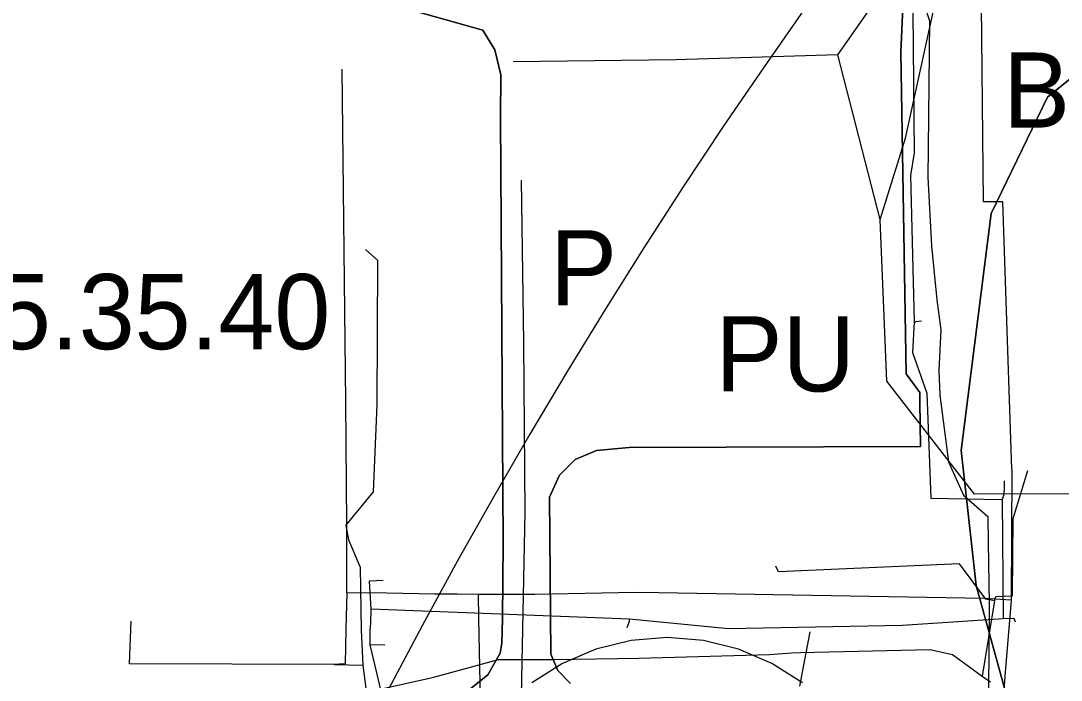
# Model space of a CAD drawing. Extents: x -690419 to -685080, y -987825 to -981190.
# Drawn here: x -687156.1 to -687017.7, y -985083.6 to -984995.8 of the extents above; entities that cross this region are included whole.
import ezdxf

# ---------------------------------------------------------------- set-up
doc = ezdxf.new("R2010")
doc.units = 0
for name, color, linetype in [('BPEJ (S) - hranice', 7, 'Continuous'), ('Docházková izochrona BUS (S)', 7, 'Continuous'), ('Docházková izochrona VLAK (S)', 7, 'Continuous'), ('Kanalizace stoka bez rozlišení (S)', 7, 'Continuous'), ('Komunikace popis parkoviště S', 7, 'Continuous'), ('OP elektro VN (S)', 7, 'Continuous'), ('Plochy bydlení hromadné BH (S)', 7, 'Continuous'), ('Plochy veřejná prostranství všeobecná PU (S)', 7, 'Continuous'), ('Regulační bloky STABILIZOVANÉ (S)', 7, 'Continuous'), ('Regulační kódy STABILIZOVANÉ (S)', 7, 'Continuous'), ('Spoje - komunikační vedení bez rozlišení provozovanál (S)', 7, 'Continuous'), ('Teplovod (S)', 7, 'Continuous'), ('Vodovodní řady (S)', 7, 'Continuous')]:
    doc.layers.add(name, color=color, linetype=linetype)

msp = doc.modelspace()

# ---------------------------------------------------------------- linework, layer by layer
at = {"layer": 'BPEJ (S) - hranice'}
for points in [[(-687218, -984674), (-687057, -984781), (-687032, -984797), (-686936, -984843), (-686903.5, -984865), (-686888, -984881), (-686862.5, -984915.5), (-686861.33, -984921.34), (-686861, -984923), (-686869, -984936), (-686887.5, -984948), (-686916.5, -984956.5), (-686940.5, -984977.5), (-686966, -984983.5), (-687001, -984991), (-687019.5, -985006), (-687027, -985021.5), (-687031, -985053), (-687029, -985071), (-687024, -985089)], [(-687024, -985089), (-687029, -985071), (-687031, -985053), (-687027, -985021.5), (-687019.5, -985006), (-687001, -984991), (-686966, -984983.5), (-686940.5, -984977.5), (-686916.5, -984956.5), (-686887.5, -984948), (-686869, -984936), (-686861, -984923), (-686861.33, -984921.34), (-686847.35, -984908.26)]]:
    msp.add_lwpolyline(points, dxfattribs=at)
at = {"layer": 'Docházková izochrona BUS (S)'}
msp.add_arc((-687330.82, -985198.99), 400, 36.9064, 302.1299, dxfattribs=at)
at = {"layer": 'Docházková izochrona VLAK (S)'}
msp.add_arc((-686398.38, -985456.12), 800, 77.86547, 344.11337, dxfattribs=at)
at = {"layer": 'Kanalizace stoka bez rozlišení (S)'}
for points in [[(-687012.49, -985095.86), (-687013.2, -985058.79), (-687029.2, -985058.85), (-687040.89, -985043.8), (-687041.75, -985022.29), (-687047.39, -985000.37), (-687041.89, -984992.49), (-687042.07, -984973.81), (-687046.7, -984968.27), (-687056.62, -984967.7), (-687072.58, -984966.86), (-687089.73, -984965.73), (-687107.4, -984964.79)], [(-687041.75, -985022.29), (-687038.37, -985011.46), (-687033.02, -984986.96)], [(-687047.39, -985000.37), (-687068.94, -985001.04), (-687090.57, -985001.3)], [(-687089.59, -985090.03), (-687088.99, -985061.28), (-687089.19, -985038.63), (-687089.47, -985017.05)], [(-687052.44, -985084.39), (-687051.05, -985077.15)]]:
    msp.add_lwpolyline(points, dxfattribs=at)
at = {"layer": 'OP elektro VN (S)'}
msp.add_lwpolyline([(-687052.07, -985083.93), (-687056.15, -985081.35), (-687060.59, -985079.45), (-687065.28, -985078.3), (-687070.09, -985077.91), (-687074.9, -985078.3), (-687079.59, -985079.45), (-687084.03, -985081.35), (-687088.11, -985083.93)], dxfattribs=at)
at = {"layer": 'Plochy bydlení hromadné BH (S)'}
for points in [[(-687156.77, -984936.91), (-687124.65, -984961.83), (-687134.89, -984961.86), (-687134.89, -984964.2), (-687134.93, -984991.18), (-687134.93, -984993.12), (-687113.36, -984993.66), (-687112.62, -984992.01), (-687094.63, -984997.09), (-687093.03, -984999.73), (-687092.25, -985003.03), (-687092.26, -985008.75), (-687091.9, -985065.24), (-687091.99, -985075.42), (-687092.1, -985078.65), (-687092.32, -985079.99), (-687093.98, -985082.86), (-687096.43, -985084.86)], [(-687082.97, -985084), (-687084.66, -985082.27), (-687085.57, -985080.1), (-687085.77, -985059.23), (-687084.44, -985056.3), (-687082.36, -985054.21), (-687079.52, -985053.03), (-687075.14, -985052.64), (-687036.39, -985052.49), (-687036.47, -985046.58), (-687036.49, -985045.3), (-687038.29, -985042.81), (-687038.99, -985000), (-687038.76, -984994.06)]]:
    msp.add_lwpolyline(points, dxfattribs=at)
at = {"layer": 'Plochy veřejná prostranství všeobecná PU (S)'}
for p, q in [((-687094.63, -984997.09), (-687112.62, -984992.01)), ((-687038.76, -984994.06), (-687038.99, -985000)), ((-687093.03, -984999.73), (-687094.63, -984997.09)), ((-687092.25, -985003.03), (-687093.03, -984999.73)), ((-687038.99, -985000), (-687038.29, -985042.81)), ((-687092.26, -985008.75), (-687092.25, -985003.03)), ((-687091.9, -985065.24), (-687092.26, -985008.75)), ((-687038.29, -985042.81), (-687036.49, -985045.3)), ((-687036.49, -985045.3), (-687036.47, -985046.58)), ((-687036.47, -985046.58), (-687036.39, -985052.49)), ((-687075.14, -985052.64), (-687079.52, -985053.03)), ((-687036.39, -985052.49), (-687075.14, -985052.64)), ((-687082.36, -985054.21), (-687084.44, -985056.3)), ((-687079.52, -985053.03), (-687082.36, -985054.21)), ((-687084.44, -985056.3), (-687085.77, -985059.23)), ((-687085.77, -985059.23), (-687085.57, -985080.1)), ((-687091.99, -985075.42), (-687091.9, -985065.24)), ((-687092.1, -985078.65), (-687091.99, -985075.42)), ((-687092.32, -985079.99), (-687092.1, -985078.65)), ((-687093.98, -985082.86), (-687092.32, -985079.99)), ((-687085.57, -985080.1), (-687084.66, -985082.27)), ((-687096.43, -985084.86), (-687093.98, -985082.86)), ((-687084.66, -985082.27), (-687082.97, -985084))]:
    msp.add_line(p, q, dxfattribs=at)
at = {"layer": 'Regulační bloky STABILIZOVANÉ (S)'}
for p, q in [((-687094.63, -984997.09), (-687112.62, -984992.01)), ((-687038.76, -984994.06), (-687038.99, -985000)), ((-687093.03, -984999.73), (-687094.63, -984997.09)), ((-687092.25, -985003.03), (-687093.03, -984999.73)), ((-687038.99, -985000), (-687038.29, -985042.81)), ((-687092.26, -985008.75), (-687092.25, -985003.03)), ((-687091.9, -985065.24), (-687092.26, -985008.75)), ((-687038.29, -985042.81), (-687036.49, -985045.3)), ((-687036.49, -985045.3), (-687036.47, -985046.58)), ((-687036.47, -985046.58), (-687036.39, -985052.49)), ((-687075.14, -985052.64), (-687079.52, -985053.03)), ((-687036.39, -985052.49), (-687075.14, -985052.64)), ((-687082.36, -985054.21), (-687084.44, -985056.3)), ((-687079.52, -985053.03), (-687082.36, -985054.21)), ((-687084.44, -985056.3), (-687085.77, -985059.23)), ((-687085.77, -985059.23), (-687085.57, -985080.1)), ((-687091.99, -985075.42), (-687091.9, -985065.24)), ((-687092.1, -985078.65), (-687091.99, -985075.42)), ((-687092.32, -985079.99), (-687092.1, -985078.65)), ((-687093.98, -985082.86), (-687092.32, -985079.99)), ((-687085.57, -985080.1), (-687084.66, -985082.27)), ((-687096.43, -985084.86), (-687093.98, -985082.86)), ((-687084.66, -985082.27), (-687082.97, -985084))]:
    msp.add_line(p, q, dxfattribs=at)
for points in [[(-687156.77, -984936.91), (-687124.65, -984961.83), (-687134.89, -984961.86), (-687134.89, -984964.2), (-687134.93, -984991.18), (-687134.93, -984993.12), (-687113.36, -984993.66), (-687112.62, -984992.01), (-687094.63, -984997.09), (-687093.03, -984999.73), (-687092.25, -985003.03), (-687092.26, -985008.75), (-687091.9, -985065.24), (-687091.99, -985075.42), (-687092.1, -985078.65), (-687092.32, -985079.99), (-687093.98, -985082.86), (-687096.43, -985084.86)], [(-687082.97, -985084), (-687084.66, -985082.27), (-687085.57, -985080.1), (-687085.77, -985059.23), (-687084.44, -985056.3), (-687082.36, -985054.21), (-687079.52, -985053.03), (-687075.14, -985052.64), (-687036.39, -985052.49), (-687036.47, -985046.58), (-687036.49, -985045.3), (-687038.29, -985042.81), (-687038.99, -985000), (-687038.76, -984994.06)]]:
    msp.add_lwpolyline(points, dxfattribs=at)
at = {"layer": 'Spoje - komunikační vedení bez rozlišení provozovanál (S)'}
for points in [[(-687058.26, -984993.83), (-687057.11, -984993.9), (-687051.74, -984993.8), (-687048.08, -984993.66), (-687037.93, -984993.07), (-687035.45, -984993.22), (-687035.54, -984994.78), (-687035.19, -984995.86), (-687035.38, -985012.81), (-687035.41, -985016.65), (-687034.93, -985025.78), (-687034.23, -985032.99), (-687033.69, -985036.97), (-687033.93, -985042.39), (-687033.84, -985045.65), (-687032.68, -985054.54), (-687030.69, -985058.94), (-687027.44, -985061.79), (-687027.38, -985065.28), (-687027.25, -985073.42), (-687027.33, -985084.98)], [(-687108.67, -985046.93), (-687108.59, -985027.72), (-687110.25, -985026.28)], [(-687112.86, -985062.99), (-687109.17, -985058.54), (-687108.67, -985046.93)], [(-687024.14, -985072.37), (-687024.08, -985062.08), (-687022.09, -985055.68)], [(-687112.86, -985062.99), (-687112.49, -985064.89), (-687110.95, -985068.56), (-687110.83, -985076.94)], [(-687027.7, -985072.82), (-687031.21, -985068.09), (-687055.27, -985069.15), (-687055.66, -985068.43)], [(-687026.55, -985073.04), (-687028.18, -985083.06)], [(-687026.55, -985073.04), (-687027.7, -985072.82)], [(-687026.55, -985073.04), (-687026.38, -985072.43), (-687024.14, -985072.37)], [(-687114.39, -985081.5), (-687141.62, -985081.42), (-687141.41, -985075.72)], [(-687110.83, -985076.94), (-687110.6, -985081.6)], [(-687107.91, -985084.68), (-687101.34, -985083.21), (-687092.52, -985080.84), (-687085.27, -985080.84), (-687073.88, -985080.64), (-687056.47, -985080.16), (-687053.57, -985079.94), (-687052.35, -985079.91)], [(-687052.35, -985079.91), (-687035.14, -985079.5), (-687032.14, -985080.14), (-687028.18, -985083.06)], [(-687114.39, -985081.5), (-687110.6, -985081.6)], [(-687110.6, -985081.6), (-687110.06, -985085.67)], [(-687028.18, -985083.06), (-687027.06, -985083.79)]]:
    msp.add_lwpolyline(points, dxfattribs=at)
at = {"layer": 'Teplovod (S)'}
for points in [[(-687024.24, -985055.51), (-687025.43, -985019.92), (-687028.01, -985019.92), (-687028.36, -984984.98)], [(-687112.72, -985062.93), (-687112.85, -985046.53), (-687113.32, -985002.28)], [(-687024.24, -985055.51), (-687024.32, -985072.92)], [(-687112.7, -985071.94), (-687112.73, -985067.85), (-687112.72, -985062.93)], [(-687071.24, -985071.96), (-687074.37, -985071.93), (-687087.72, -985072.17), (-687093.02, -985072.18), (-687095.22, -985072.19), (-687097.98, -985072.15), (-687101.06, -985072.12), (-687107.38, -985071.99), (-687112.7, -985071.94), (-687112.84, -985076.81), (-687112.96, -985081.4), (-687114.6, -985081.5)], [(-687110.96, -985162.51), (-687094.43, -985147.69), (-687094.31, -985142.23), (-687094.31, -985139.51), (-687094.18, -985133.04), (-687094.13, -985127.11), (-687094.04, -985117.12), (-687094.08, -985112), (-687094.15, -985107.49), (-687094.37, -985102.43), (-687094.59, -985098.05), (-687094.89, -985088.24), (-687095.03, -985081.85), (-687095.17, -985075.36), (-687095.22, -985072.19)], [(-687027.89, -985072.73), (-687071.24, -985071.96)], [(-687024.32, -985072.92), (-687027.89, -985072.73)], [(-687024.32, -985072.92), (-687027.69, -985113.54), (-687008.29, -985117.53), (-687008.25, -985118.95), (-687007.98, -985125.7), (-687007.21, -985137.02), (-687009.21, -985141.08), (-687008.82, -985149.75), (-687008.55, -985155.81)]]:
    msp.add_lwpolyline(points, dxfattribs=at)
at = {"layer": 'Vodovodní řady (S)'}
for points in [[(-687115.15, -984962.37), (-687098.56, -984963.32), (-687081.12, -984964.31), (-687064.16, -984965.48), (-687053.19, -984966.22), (-687045.81, -984966.91), (-687042.1, -984971.41), (-687039.01, -984980.74), (-687038.91, -984987.78), (-687037.43, -984994.69), (-687037.25, -985013.4), (-687037.7, -985016.41), (-687037.24, -985035.88)], [(-687037.24, -985035.88), (-687037.47, -985040), (-687035.56, -985045.41), (-687035.01, -985059.35), (-687025.6, -985059.54)], [(-687037.24, -985035.88), (-687036.99, -985035.89)], [(-687036.26, -985035.82), (-687036.99, -985035.89)], [(-687025.28, -985057.05), (-687025.28, -985058.11), (-687025.29, -985058.59), (-687025.34, -985059.02), (-687025.54, -985059.54)], [(-687025.6, -985059.54), (-687025.54, -985059.54)], [(-687025.54, -985059.54), (-687025.38, -985075.42)], [(-687107.87, -985070.31), (-687109.76, -985070.42)], [(-687109.76, -985070.42), (-687109.53, -985074.13)], [(-687109.53, -985074.13), (-687109.56, -985076.01), (-687109.64, -985076.96), (-687109.66, -985078.89)], [(-687075.1, -985075.47), (-687109.53, -985074.13)], [(-687075.41, -985076.59), (-687075.12, -985075.74)], [(-687075.12, -985075.74), (-687075.1, -985075.47)], [(-687061.93, -985076.75), (-687075.1, -985075.47)], [(-687025.38, -985075.42), (-687038.77, -985076.32), (-687061.93, -985076.75)], [(-687023.95, -985075.39), (-687025.38, -985075.41)], [(-687023.76, -985075.88), (-687023.95, -985075.39)], [(-687109.66, -985078.89), (-687104.81, -985099.23)], [(-687107.68, -985078.91), (-687109.66, -985078.89)]]:
    msp.add_lwpolyline(points, dxfattribs=at)

# ---------------------------------------------------------------- texts
at = {"layer": 'Komunikace popis parkoviště S'}
msp.add_text('P', height=10, dxfattribs=at).set_placement((-687085.69, -985033.71))
at = {"layer": 'Regulační kódy STABILIZOVANÉ (S)'}
for s, p in [('BH.5.35.40', (-687025.41, -985010.06)), ('BH.5.35.40', (-687181.83, -985039.54)), ('PU', (-687063.67, -985045.16))]:
    msp.add_text(s, height=10, dxfattribs=at).set_placement(p)

doc.saveas('drawing.dxf')
